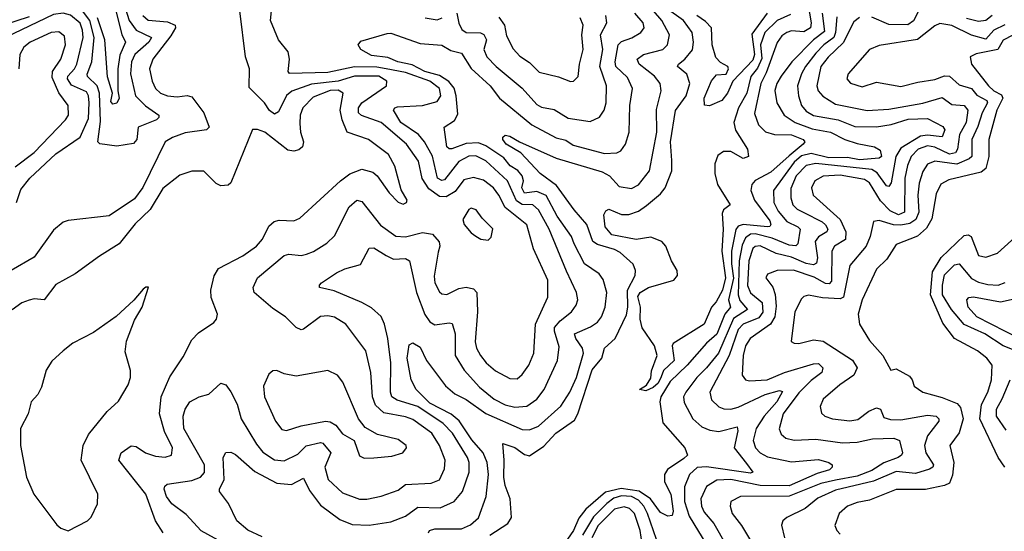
# Model space of a CAD drawing. Extents: x 1552033 to 1694788, y 811965 to 917215.
# Tile 370 of 632: x 1616426 to 1620481, y 911912 to 914018. Entities that reach past the tile are written whole.
import ezdxf

# ---------------------------------------------------------------- set-up
doc = ezdxf.new("R2010")
doc.units = 0

msp = doc.modelspace()

# ---------------------------------------------------------------- linework, layer by layer
at = {"layer": '0CON20XD'}
for points in [[(1616810.3, 914100.3), (1616847.1, 913957.1), (1616862.1, 913925), (1616838.6, 913871.4), (1616829.6, 913815), (1616829.7, 913725), (1616835.7, 913695), (1616826, 913674), (1616809.8, 913669.8), (1616800.7, 913680.7), (1616807.7, 913715), (1616787.6, 913782.4), (1616776.9, 913935), (1616746.7, 914025)], [(1619671.3, 914085), (1619684.8, 914005), (1619682.7, 913985), (1619655, 913968.5), (1619605, 913972.3), (1619585, 913965.7), (1619565, 913951.3), (1619545, 913924.5), (1619500.7, 913799.3), (1619478, 913755), (1619451.6, 913631.6), (1619468.6, 913585), (1619496.7, 913556.7), (1619534.8, 913544.8), (1619605, 913544.2), (1619651.8, 913525), (1619659.3, 913515), (1619652, 913505), (1619595, 913457.6), (1619519.3, 913390.7), (1619454.5, 913355.5), (1619440.9, 913339.1), (1619437.6, 913315), (1619451.5, 913275), (1619515, 913189.8), (1619519.5, 913175), (1619515, 913166.7), (1619505, 913164.4), (1619404.7, 913175.3), (1619385, 913167.2), (1619375.7, 913154.3), (1619358, 913065), (1619356.8, 913013.2), (1619365.9, 912954.1), (1619344.9, 912865), (1619352.7, 912835), (1619329.4, 912805), (1619297.5, 912722.5), (1619255, 912686), (1619174.7, 912595.3), (1619105, 912528.7), (1619066.2, 912465), (1619062.6, 912445), (1619075, 912357.5), (1619165.6, 912255), (1619175.8, 912225), (1619161.7, 912211.7), (1619094.3, 912165.7), (1619080.9, 912145), (1619081.2, 912115), (1619106.9, 912065), (1619117.3, 911995), (1619113.2, 911976.8), (1619095, 911973.9), (1619065, 911988.4), (1619024, 912045), (1618977.4, 912077.4), (1618902.7, 912087.3), (1618838, 912072), (1618757.6, 912002.4), (1618728.7, 911965), (1618707.3, 911915), (1618681.5, 911878.5)], [(1619600.2, 914039.8), (1619545, 914014.8), (1619494, 913965), (1619476.4, 913915), (1619482.2, 913857.8), (1619465, 913817.7), (1619436.5, 913783.5), (1619421, 913715), (1619385.5, 913655), (1619366.9, 913595), (1619373.6, 913563.6), (1619422.7, 913485), (1619427.1, 913455), (1619405, 913446.2), (1619355, 913474.7), (1619325, 913475.8), (1619300.9, 913459.1), (1619288.1, 913425), (1619289, 913385), (1619299.2, 913339.2), (1619351.4, 913255), (1619324.7, 913235.3), (1619319.5, 913220.5), (1619323.7, 913155), (1619317.8, 913065), (1619332.4, 912955), (1619320.2, 912905), (1619293.9, 912856.1), (1619275, 912834.6), (1619244.5, 912765), (1619116.7, 912685), (1619112.9, 912675), (1619120.8, 912615), (1619076.8, 912573.2), (1619067.4, 912547.4), (1619055, 912521.4), (1619035, 912503.7), (1619005, 912490), (1618978.8, 912495), (1619006.7, 912513.3), (1619025, 912542.5), (1619028.3, 912571.7), (1619050.8, 912635), (1619040.9, 912675), (1618989, 912749), (1618981.5, 912785), (1618982.5, 912835), (1618971.4, 912878.6), (1618981.9, 912895), (1619015, 912915.1), (1619120, 912945), (1619135.6, 912965), (1619133.6, 912985), (1619110, 913025), (1619087.4, 913085), (1619071, 913105), (1619025, 913122.9), (1618965, 913113.6), (1618865, 913132.6), (1618836.4, 913165), (1618832.2, 913215), (1618839.2, 913230.8), (1618852.7, 913237.3), (1618905, 913215.4), (1618935, 913215.9), (1618975, 913230.2), (1619007.4, 913252.6), (1619065, 913300.8), (1619083.5, 913325), (1619111.6, 913395), (1619111.9, 913438.1), (1619106.8, 913515), (1619126.5, 913643.5), (1619170.8, 913705), (1619185.2, 913755), (1619173.8, 913793.8), (1619135.6, 913825), (1619138.5, 913835), (1619164.8, 913855.2), (1619196.4, 913893.6), (1619201.1, 913925), (1619195.7, 913965), (1619159.8, 914015), (1619088.9, 914065)], [(1620137.7, 914072.3), (1620106.5, 914013.5), (1620083.8, 913996.2), (1620005, 913997.6), (1619935, 914028)], [(1616465, 914029.7), (1616303.1, 913976.9)], [(1616412.2, 913265), (1616431, 913319), (1616468, 913365), (1616574.6, 913465.4), (1616675.7, 913534.3), (1616709.2, 913610.8), (1616712.1, 913675), (1616709.4, 913705), (1616700.8, 913720.8), (1616639, 913749), (1616623.5, 913775), (1616624.4, 913785.6), (1616651.2, 913815), (1616660.9, 913835), (1616687, 913945), (1616685.1, 913975), (1616675, 914003.5), (1616635, 914036.8), (1616605, 914045.1), (1616565, 914039.3), (1616367.5, 913945)], [(1616932.8, 914035), (1616955.5, 914015.5), (1617035, 914008.7), (1617066.8, 913995), (1617068, 913985), (1617049.1, 913950.9), (1616974.7, 913855), (1616960.3, 913815), (1616971.1, 913765), (1616984.7, 913735), (1617005.5, 913715), (1617034.8, 913704.8), (1617075, 913700.2), (1617116.3, 913706.3), (1617135, 913700.6), (1617184.4, 913634.4), (1617206.9, 913575), (1617195, 913564.2), (1617108.1, 913551.9), (1617055, 913532.8), (1617025, 913514.6), (1616933.3, 913326.7), (1616899.1, 913280.9), (1616795, 913209.8), (1616625, 913191.5), (1616605, 913184.5), (1616565, 913151.5), (1616485, 913040), (1616391.5, 912985)], [(1616862.4, 914062.4), (1616877.1, 914015), (1616905, 913974.1), (1616968.4, 913945), (1616958.3, 913925), (1616900, 913875), (1616886.4, 913845), (1616882.6, 913795), (1616902.4, 913705), (1616943.5, 913663.5), (1616999.2, 913625), (1616999.2, 913615), (1616989.2, 913605), (1616913.6, 913575), (1616908.7, 913525), (1616895, 913507.7), (1616826.6, 913496.6), (1616756.4, 913506.4), (1616748.3, 913515), (1616758.3, 913598.3), (1616754.5, 913715), (1616745, 913745.2), (1616704.6, 913784.6), (1616703.3, 913793.3), (1616722.7, 913845), (1616732.8, 913945), (1616715, 914015.2), (1616685, 914054.2)], [(1617270.4, 911860.4), (1617172.8, 911912.8), (1617111, 911981), (1617052.2, 912025), (1617030, 912055), (1617020.9, 912085), (1617023.2, 912096.8), (1617033.8, 912105), (1617135, 912120.8), (1617170, 912135), (1617186.8, 912153.2), (1617186.9, 912185), (1617101.7, 912335), (1617098.7, 912385), (1617107.9, 912415), (1617127.1, 912445), (1617165, 912465.6), (1617205, 912475.6), (1617255, 912521.4), (1617275, 912514.3), (1617295, 912485.5), (1617322.3, 912435), (1617338.1, 912375), (1617400.8, 912270.8), (1617427.6, 912237.6), (1617475, 912206.4), (1617515, 912201.9), (1617570.8, 912229.2), (1617605.9, 912264.1), (1617665, 912277.8), (1617675, 912274.7), (1617707.7, 912235), (1617682.2, 912175), (1617695.8, 912125), (1617755, 912069.7), (1617825, 912043.2), (1617855, 912043.2), (1617915, 912056), (1617985, 912080.9), (1618015.2, 912104.8), (1618120.9, 912109.1), (1618155, 912123.6), (1618175, 912168.8), (1618177.6, 912205), (1618155.2, 912265), (1618123.8, 912315), (1618045, 912372.1), (1618015, 912383), (1617925, 912399), (1617891.3, 912431.3), (1617879.3, 912465), (1617871.7, 912565), (1617851.5, 912655), (1617768.9, 912765), (1617722.9, 912792.9), (1617695, 912799.2), (1617665, 912795.3), (1617595, 912743.1), (1617585, 912741.1), (1617565, 912750.5), (1617520.4, 912795), (1617468.8, 912828.8), (1617391.5, 912895), (1617387.8, 912915), (1617405.5, 912955), (1617515, 913047.5), (1617535, 913052.7), (1617585, 913047.3), (1617607.7, 913052.3), (1617636.6, 913063.4), (1617691.5, 913098.5), (1617722, 913128), (1617782.4, 913247.6), (1617815, 913274.4), (1617835, 913269.5), (1617912.3, 913172.3), (1617975, 913126.4), (1618015, 913123.6), (1618085, 913141.4), (1618126.4, 913135), (1618153.9, 913103.9), (1618156.2, 913085), (1618148.7, 913061.3), (1618132.4, 912962.4), (1618135.3, 912935), (1618155, 912897.8), (1618165, 912889.5), (1618185, 912886.9), (1618235, 912910.8), (1618265, 912916.8), (1618295, 912910), (1618308.9, 912895), (1618311.6, 912815), (1618301.6, 912691.6), (1618306.9, 912665), (1618323.6, 912635), (1618346.8, 912605), (1618385, 912572.3), (1618445, 912540), (1618475, 912539.5), (1618495, 912557.5), (1618522.4, 912595), (1618543.5, 912645), (1618550.2, 912765), (1618601.4, 912875), (1618601.2, 912945), (1618541.9, 913075), (1618515, 913172.7), (1618425, 913244.8), (1618399.6, 913295), (1618376.7, 913325), (1618336.7, 913356.7), (1618295, 913367.7), (1618255, 913358), (1618219.1, 913310.9), (1618181.9, 913288.1), (1618155, 913289.5), (1618111.6, 913321.6), (1618083.6, 913363.6), (1618068, 913435), (1618018.4, 913505), (1617915, 913594), (1617833.5, 913623.5), (1617821.6, 913635), (1617821.1, 913655), (1617834.6, 913675.4), (1617936.2, 913745), (1617937.8, 913765), (1617905.4, 913785), (1617805, 913785.7), (1617738.2, 913765), (1617627.9, 913752.1), (1617546.7, 913723.3), (1617525, 913705.5), (1617491.5, 913638.5), (1617475, 913629.6), (1617455, 913643.4), (1617434.2, 913675), (1617371.4, 913738.6), (1617372.3, 913815), (1617355.3, 913865), (1617333, 914055)], [(1618677.8, 912982.2), (1618605.9, 913155), (1618562.7, 913235), (1618538.8, 913255), (1618495, 913257), (1618472.1, 913272.1), (1618435.2, 913355), (1618345, 913436.6), (1618305, 913457.3), (1618275, 913455.6), (1618235, 913434.2), (1618175, 913358.6), (1618165, 913355.2), (1618146.8, 913365), (1618125.6, 913455.6), (1618092.8, 913515), (1618068.8, 913545), (1617995.2, 913595), (1617965.4, 913645), (1617970.6, 913655), (1617981.2, 913658.8), (1618085.5, 913664.5), (1618145, 913680.9), (1618160, 913705), (1618154.4, 913735), (1618115, 913765.1), (1618015, 913800.1), (1617934.6, 913815.4), (1617897, 913823), (1617805, 913824.3), (1617695, 913800.9), (1617537, 913797), (1617531.9, 913805), (1617537.3, 913855), (1617532.1, 913885), (1617492.4, 913935), (1617459.1, 914015), (1617463.1, 914055)], [(1618110, 911905), (1618113.3, 911915), (1618135, 911921.8), (1618245, 911921.4), (1618282.4, 911937.6), (1618315, 911966.4), (1618347.3, 912055), (1618356.1, 912145), (1618351.2, 912195), (1618334.4, 912235), (1618288.1, 912288.1), (1618236, 912366), (1618203.5, 912393.5), (1618115, 912438.5), (1618058.9, 912495), (1618037.7, 912535), (1618021.1, 912625), (1618029.3, 912679.3), (1618045, 912688), (1618075, 912670), (1618101.4, 912615), (1618180.1, 912510.1), (1618218.1, 912478.1), (1618265, 912454.8), (1618345, 912396.4), (1618495, 912331.3), (1618525, 912329.8), (1618563.1, 912345), (1618653.9, 912426.1), (1618691.2, 912485), (1618719, 912545), (1618747.4, 912645), (1618743.4, 912665), (1618716.4, 912705), (1618711.2, 912725), (1618776.5, 912753.5), (1618805, 912772.7), (1618821.8, 912795), (1618837.5, 912835), (1618843.4, 912895), (1618828.2, 912948.2), (1618812, 912972), (1618752.4, 913012.4), (1618709.6, 913095), (1618698.4, 913125), (1618639.3, 913209.3), (1618594.7, 913294.7), (1618555, 913310.1), (1618504.3, 913304.3), (1618494.4, 913325), (1618500.1, 913355), (1618495.8, 913375), (1618476.9, 913396.9), (1618446.5, 913416.5), (1618419.8, 913449.8), (1618345, 913499.1), (1618315, 913511), (1618265, 913508.8), (1618205, 913486.3), (1618195, 913486.1), (1618185, 913494.5), (1618173.6, 913575), (1618216.6, 913603.4), (1618231, 913629), (1618224.1, 913705), (1618215.4, 913735.4), (1618193.7, 913763.7), (1618155, 913788.2), (1618094.8, 913805.2), (1618042.4, 913832.4), (1617982.7, 913845), (1617942, 913862), (1617875, 913869.8), (1617831.2, 913895), (1617820, 913915), (1617830.3, 913929.7), (1617938.8, 913961.2), (1617955, 913962), (1618075, 913920.3), (1618165, 913913.3), (1618201.5, 913891.5), (1618245, 913880), (1618285, 913817.6), (1618363.2, 913745), (1618402.5, 913695), (1618534.6, 913585), (1618635, 913530.8), (1618675, 913522.1), (1618705, 913501.3), (1618835, 913466.4), (1618885, 913470), (1618901.8, 913478.2), (1618920.8, 913505), (1618935.4, 913555), (1618939.1, 913665), (1618949.7, 913735), (1618929.2, 913779.2), (1618881.6, 913825), (1618877.8, 913845), (1618890, 913915), (1618905, 913928.1), (1618946.9, 913943.1), (1618983.6, 913965), (1618997.2, 913985), (1618993.2, 914005), (1618959.3, 914045)], [(1618095.2, 914025.2), (1618145, 914017.4), (1618165.3, 914025)], [(1618226.1, 914045), (1618234.1, 914004.1), (1618247.1, 913977.1), (1618265.2, 913965.2), (1618323.1, 913963.1), (1618337.2, 913957.2), (1618348.4, 913935), (1618337.5, 913895), (1618349.2, 913865), (1618387.6, 913825), (1618495, 913735.3), (1618555, 913668.7), (1618575, 913657.8), (1618627.6, 913647.6), (1618685, 913613.1), (1618775, 913598.8), (1618814.1, 913615.9), (1618832.8, 913645), (1618840.8, 913675), (1618841.9, 913745), (1618814.5, 913825), (1618827.7, 913895), (1618818.4, 913955), (1618844.2, 914005), (1618839.2, 914035)], [(1618362.5, 911895), (1618435.9, 911944.1), (1618451.9, 911968.1), (1618445.3, 912045.3), (1618425, 912100), (1618419.4, 912135), (1618421.4, 912205), (1618415, 912272.5), (1618465, 912256.1), (1618505, 912228.2), (1618525, 912222.5), (1618585, 912261.6), (1618634.2, 912315.8), (1618710.3, 912369.7), (1618725, 912394.5), (1618783.2, 912576.8), (1618823.3, 912625), (1618834.4, 912665.6), (1618878.2, 912705), (1618925, 912802.2), (1618930.8, 912835), (1618929.1, 912905), (1618960.8, 912965), (1618961.5, 912985), (1618952, 913012), (1618898.9, 913058.9), (1618875, 913071.9), (1618805, 913091.7), (1618786.4, 913105), (1618761.9, 913175), (1618709.4, 913235), (1618636, 913335), (1618568.9, 913385), (1618490.4, 913470.4), (1618430, 913505), (1618415.5, 913525), (1618415.6, 913534.4), (1618425, 913541.9), (1618445, 913538.4), (1618484.8, 913514.8), (1618635, 913447.3), (1618825, 913391.9), (1618854.3, 913375), (1618895, 913331.6), (1618945, 913323.2), (1618975, 913338.2), (1619019.7, 913395), (1619049.3, 913555), (1619048.2, 913648.2), (1619068.2, 913725), (1619063.3, 913755), (1619040, 913785), (1618976.9, 913835), (1618969.1, 913855), (1618995, 913874.8), (1619074.5, 913895), (1619094.1, 913915), (1619101.6, 913955), (1619070, 914015), (1619036.8, 914055)], [(1618398.8, 914028.8), (1618422.7, 913995), (1618430.9, 913950.9), (1618458, 913898), (1618485, 913867.9), (1618525, 913841.8), (1618565, 913802.5), (1618645, 913782.7), (1618693.8, 913763.8), (1618706.2, 913765), (1618725.8, 913784.2), (1618730.8, 913835), (1618746.9, 913895), (1618741.6, 913955), (1618745.8, 913995), (1618734, 914025)], [(1619730.9, 914045), (1619740.7, 913969.3), (1619694.5, 913935), (1619605.4, 913844.6), (1619562, 913785), (1619544, 913755), (1619536.3, 913726.3), (1619544.7, 913675), (1619574.2, 913625), (1619619.7, 913595), (1619689, 913569), (1619764.9, 913554.9), (1619824.3, 913524.3), (1619875, 913508.1), (1619946, 913495), (1619970.2, 913480.2), (1619974.5, 913455), (1619965, 913447.5), (1619885, 913440.8), (1619835, 913449.9), (1619758.5, 913448.5), (1619685, 913466.7), (1619645, 913456.9), (1619615, 913431.1), (1619529.7, 913315), (1619532.2, 913265), (1619549.7, 913229.7), (1619585, 913187.3), (1619631.1, 913165), (1619639.6, 913155), (1619630.7, 913095), (1619622.5, 913087.5), (1619595, 913090.1), (1619525, 913118.2), (1619455, 913136.5), (1619435, 913134.4), (1619415, 913120.4), (1619401, 913089), (1619388.5, 913025), (1619385.3, 912885.3), (1619392.1, 912862.1), (1619423, 912825), (1619365, 912788.3), (1619304.2, 912645), (1619255, 912583.9), (1619214.1, 912545), (1619168.7, 912485), (1619160, 912465), (1619162.3, 912442.3), (1619197.8, 912375), (1619235, 912341.1), (1619267.9, 912327.9), (1619305, 912322), (1619381.2, 912341.2), (1619383.8, 912325), (1619367.7, 912255), (1619419.3, 912190.7), (1619445.6, 912155), (1619435, 912151.4), (1619255, 912176.4), (1619216.1, 912173.9), (1619184.8, 912145), (1619163.5, 912095), (1619164.2, 912034.2), (1619183.5, 911973.5), (1619255.2, 911855)], [(1619504, 914045), (1619441.6, 913958.4), (1619452.4, 913875), (1619445, 913851), (1619362.9, 913765), (1619341.1, 913715), (1619318, 913685), (1619266.8, 913663.2), (1619246, 913666), (1619244.6, 913695), (1619275, 913765.6), (1619295, 913791.4), (1619335, 913793.5), (1619345.3, 913815.3), (1619342, 913825), (1619311.7, 913841.7), (1619292.9, 913862.9), (1619277.8, 913915), (1619274.8, 913985), (1619250.5, 914010.5), (1619214.2, 914035)], [(1619790.8, 914029.2), (1619786.3, 913965), (1619779.4, 913945), (1619738.1, 913915), (1619705, 913879.7), (1619661.6, 913825), (1619645.7, 913795), (1619629.8, 913745), (1619632.9, 913705), (1619645.1, 913665.1), (1619665, 913640.8), (1619695, 913623.5), (1619796, 913606), (1619865, 913577.7), (1619953.9, 913576.1), (1620015, 913586.1), (1620085, 913608), (1620165, 913610.8), (1620227.7, 913577.7), (1620235.3, 913565), (1620225, 913536.2), (1620165, 913542.3), (1620135, 913538.5), (1620055, 913488.9), (1620034.6, 913455), (1620015, 913345.7), (1620005, 913331.8), (1619995, 913334.2), (1619956.8, 913386.8), (1619935, 913401), (1619705, 913425.5), (1619665, 913418), (1619624, 913375), (1619602.2, 913322.2), (1619602.2, 913285), (1619610.5, 913255), (1619627.9, 913237.9), (1619655, 913224.5), (1619730.5, 913185), (1619745, 913173.6), (1619754.1, 913155.9), (1619749.7, 913145), (1619715, 913123.3), (1619701.2, 913105), (1619711.9, 913038.1), (1619707.9, 913015), (1619695, 913009), (1619665.5, 913014.5), (1619605, 913039.9), (1619541.8, 913055), (1619475, 913086.4), (1619455.4, 913084.6), (1619445, 913075.7), (1619428.9, 913025), (1619423, 912923), (1619435, 912893.1), (1619483.9, 912853.9), (1619485.7, 912814.3), (1619469.5, 912790.5), (1619405.8, 912765), (1619385, 912743), (1619348.3, 912635), (1619267.6, 912485), (1619275, 912453.1), (1619305, 912424.4), (1619325.3, 912415.3), (1619354.4, 912414.4), (1619385, 912422.6), (1619496.2, 912475), (1619555, 912491.2), (1619566.7, 912486.7), (1619543.4, 912445), (1619491.8, 912385), (1619459.6, 912335), (1619447.2, 912285), (1619456.2, 912255), (1619475, 912234), (1619505, 912218.8), (1619605, 912197.6), (1619715, 912207.2), (1619757.5, 912195), (1619772, 912185), (1619772.5, 912175), (1619761.4, 912165), (1619710.6, 912149.4), (1619595, 912099.3), (1619475, 912099.9), (1619355, 912124.7), (1619297.6, 912122.4), (1619254.4, 912095.6), (1619231, 912045), (1619233.3, 912015), (1619245, 911990.9), (1619285, 911944.1), (1619336, 911855)], [(1619885, 914027.3), (1619861.1, 914008.9), (1619817.8, 913922.2), (1619755, 913864), (1619724.8, 913825), (1619708.9, 913745), (1619714.8, 913724.8), (1619733, 913703), (1619785, 913670), (1619916.6, 913643.4), (1620005, 913650), (1620145, 913673.6), (1620225, 913697.3), (1620265, 913668.8), (1620315, 913664.7), (1620330.8, 913645), (1620323.6, 913595), (1620296.3, 913545), (1620288.7, 913485), (1620279.6, 913470.4), (1620255, 913464.9), (1620195, 913493), (1620165, 913498.9), (1620126.7, 913485), (1620097.5, 913455), (1620082.6, 913417.4), (1620071.8, 913365), (1620070, 913225)], [(1620430.8, 914035), (1620405, 914013.9), (1620375, 914009.8), (1620325, 914022.2)], [(1620482.9, 913997.1), (1620437.9, 913975), (1620405, 913937.8), (1620345, 913954.5), (1620265, 913993.7), (1620215, 914002.4), (1620195, 913993.2), (1620123.1, 913936.9), (1619965, 913911.6), (1619925, 913894.5), (1619837.7, 913795), (1619832.9, 913775), (1619847, 913757), (1619895, 913741.2), (1619955, 913761.3), (1620055, 913743.5), (1620125, 913761.1), (1620195, 913771.9), (1620235, 913786.5), (1620255, 913785.2), (1620295, 913749.8), (1620345, 913735.2), (1620367.2, 913707.2), (1620409.4, 913685), (1620411.7, 913675), (1620389.5, 913635), (1620372.1, 913577.9), (1620347, 913525), (1620346.5, 913455), (1620335.6, 913444.4), (1620285, 913422.4), (1620195, 913435.2), (1620165, 913423.4), (1620145, 913392.7), (1620129.5, 913345), (1620124.9, 913295), (1620129, 913225), (1620116.4, 913195), (1620091.3, 913178.7), (1620055, 913171.4), (1620025, 913173.1), (1619965, 913191.8), (1619942.5, 913187.5), (1619927.9, 913125), (1619911.6, 913085), (1619845, 913005.7), (1619818.9, 912875), (1619805, 912869.1), (1619732.3, 912872.3), (1619675, 912883.8), (1619655, 912878.5), (1619645, 912868.1), (1619617.8, 912815), (1619603.2, 912693.2), (1619615, 912685.6), (1619634.6, 912684.6), (1619695, 912700.3), (1619735, 912694.7), (1619855, 912615.7), (1619875.2, 912585), (1619861.8, 912555), (1619803.9, 912515), (1619734.5, 912455), (1619722.7, 912425), (1619728, 912398), (1619742, 912385), (1619773.8, 912375), (1619845, 912366.3), (1619878.2, 912371.8), (1619923.4, 912406.6), (1619955, 912420), (1619970.9, 912415), (1619985, 912380.4), (1620011.6, 912371.6), (1620055, 912370.5), (1620165, 912389), (1620200, 912385), (1620211.8, 912375), (1620211.1, 912365), (1620165.1, 912304.9), (1620152.3, 912265), (1620157.8, 912235), (1620189.1, 912185), (1620186.2, 912175), (1620172.5, 912167.5), (1620115, 912150), (1620035, 912157.8), (1619941.5, 912118.5), (1619785, 912080.8), (1619712.7, 912047.3), (1619661.2, 912005), (1619585, 911967.9), (1619568.6, 911955), (1619563, 911937), (1619575.5, 911885)], [(1616407.7, 913412.3), (1616485, 913470.5), (1616614.6, 913605), (1616626.6, 913625), (1616625.5, 913665), (1616586.7, 913716.7), (1616559.5, 913779.5), (1616561.6, 913805), (1616594.8, 913855), (1616614.3, 913915), (1616610.4, 913950.4), (1616587.7, 913967.7), (1616555, 913965.2), (1616469.1, 913925), (1616442.7, 913905), (1616426.6, 913875), (1616422.7, 913815)], [(1620515.5, 913954.5), (1620476.5, 913933.5), (1620454.1, 913895), (1620365, 913877.1), (1620340, 913865), (1620345.5, 913835), (1620415.7, 913745), (1620437.9, 913725), (1620468.8, 913708.8), (1620475.4, 913695.4), (1620449.8, 913645), (1620417.6, 913525), (1620416.6, 913455), (1620405.1, 913404.9), (1620385, 913390.4), (1620252.1, 913357.9), (1620219.5, 913340.5), (1620199.5, 913300.5), (1620182.1, 913197.9), (1620160.8, 913159.2), (1620123, 913127), (1620035, 913092.2), (1619997.4, 913032.6), (1619955, 912990.9), (1619895.3, 912865), (1619879.2, 912805), (1619884.5, 912765), (1619925, 912697.1), (1619980.5, 912635), (1620013.8, 912575), (1620035, 912580), (1620090.3, 912550.3), (1620102, 912535), (1620109.5, 912509.5), (1620144.7, 912484.7), (1620225, 912462.6), (1620287.2, 912437.2), (1620300.6, 912420.6), (1620311, 912375), (1620295, 912317.5), (1620256.4, 912265), (1620273.1, 912195), (1620267.8, 912142.2), (1620255, 912110.4), (1620235, 912099.5), (1620156.4, 912083.6), (1620035, 912083.1), (1619925, 912039.3), (1619875, 912030.3), (1619835.6, 912015), (1619800.5, 911985), (1619783.3, 911935), (1619790.6, 911915), (1619805, 911899.4)], [(1617225, 912771.2), (1617236.7, 912785), (1617240, 912805), (1617214.7, 912874.7), (1617213.1, 912905), (1617227.3, 912962.7), (1617245, 912993.6), (1617344.5, 913045), (1617401.5, 913085), (1617425.9, 913114.1), (1617452.1, 913167.9), (1617473.4, 913186.6), (1617495, 913192.5), (1617555, 913190), (1617579.1, 913200.9), (1617746.5, 913355), (1617785, 913382.8), (1617835, 913401.9), (1617879.7, 913389.7), (1617898.2, 913375), (1617947.5, 913305), (1617985, 913266.2), (1618005, 913258.8), (1618018.8, 913265), (1618021.2, 913275), (1617997.5, 913317.5), (1617970.5, 913415), (1617945, 913462.2), (1617863.1, 913525), (1617774.7, 913554.7), (1617753.8, 913606.2), (1617745.8, 913645), (1617757.5, 913715), (1617737.5, 913727.5), (1617705, 913726.1), (1617635, 913699.5), (1617591.8, 913655), (1617580.8, 913625), (1617579.1, 913590.9), (1617582.4, 913555), (1617595.2, 913514.8), (1617590, 913495), (1617575, 913482.3), (1617555, 913476.5), (1617530.9, 913480.9), (1617435, 913554.6), (1617405, 913566.2), (1617385, 913565.5), (1617295, 913346.7), (1617285, 913336.7), (1617255, 913333.8), (1617235, 913344), (1617184.2, 913394.2), (1617134.4, 913394.4), (1617085, 913377.9), (1617015, 913323.5), (1616963, 913237), (1616902.1, 913177.9), (1616835, 913095.6), (1616755, 913044.5), (1616655, 912972.2), (1616575, 912927.5), (1616526.7, 912865), (1616485, 912868.1), (1616465, 912863.5), (1616435, 912851.5), (1616395, 912823.3)], [(1620070, 913225), (1620045, 913214.9), (1620011, 913231), (1619971.6, 913271.6), (1619925, 913346.7), (1619905, 913360), (1619805, 913377.7), (1619735, 913373.5), (1619700.7, 913355), (1619686.2, 913325), (1619694.2, 913295), (1619805.4, 913195.4), (1619828.5, 913145), (1619826.5, 913113.5), (1619782, 913085), (1619770, 913065), (1619768.7, 912941.3), (1619759.2, 912930.8), (1619745, 912932.1), (1619698.1, 912958.1), (1619612.9, 912987.1), (1619545.2, 912984.8), (1619505, 912970.6), (1619498.8, 912955), (1619526.9, 912916.9), (1619537.1, 912887.1), (1619541.8, 912838.2), (1619535.8, 912795), (1619517.6, 912765), (1619433.8, 912705), (1619415.2, 912675), (1619405.9, 912635), (1619401.3, 912555), (1619414.4, 912535), (1619430.8, 912530.8), (1619504.5, 912535.5), (1619575, 912565.6), (1619695, 912601.4), (1619715, 912602.3), (1619733.6, 912585), (1619729.6, 912565), (1619685, 912532), (1619635, 912482.2), (1619570.5, 912395), (1619553.9, 912333.9), (1619561.7, 912311.7), (1619581.4, 912295), (1619615, 912286.8), (1619705, 912290.6), (1619813.9, 912276.1), (1619875, 912278.6), (1619937.6, 912292.4), (1620025.2, 912295.2), (1620049.5, 912285), (1620060.9, 912235), (1620057.5, 912225), (1620043.3, 912215), (1619985, 912193.5), (1619935, 912162.1), (1619875, 912138.9), (1619785, 912122.6), (1619725, 912108.7), (1619595, 912055.8), (1619395, 912054.7), (1619355, 912034), (1619352.3, 912015), (1619359.7, 911985), (1619398.8, 911935), (1619464.7, 911825)], [(1618355, 913110), (1618367.3, 913122.7), (1618375, 913156.7), (1618330.8, 913200.8), (1618306, 913235), (1618285, 913242), (1618275, 913236), (1618250.8, 913195), (1618255.8, 913175), (1618285, 913140), (1618305, 913126), (1618325, 913114), (1618355, 913110)], [(1620483.5, 912175), (1620455.9, 912215), (1620379.7, 912375), (1620386.2, 912433.8), (1620413.4, 912485), (1620427.4, 912535), (1620430.5, 912595), (1620408.2, 912625), (1620370.5, 912655), (1620275.5, 912705.5), (1620228.3, 912768.3), (1620177.3, 912885), (1620185, 912979.6), (1620221.1, 913038.9), (1620315, 913129.8), (1620332.3, 913132.3), (1620344.8, 913124.8), (1620375, 913047.1), (1620405, 913039.6), (1620452.7, 913057.3), (1620538.9, 913135)], [(1617425, 911888.3), (1617365, 911915.9), (1617320.9, 911955), (1617286.2, 912026.2), (1617249.4, 912075), (1617248.5, 912085), (1617267.8, 912125), (1617264.6, 912215.4), (1617275, 912235.7), (1617295, 912237.3), (1617315, 912227.7), (1617395, 912157.2), (1617485, 912110.2), (1617545, 912104.7), (1617595, 912130.6), (1617620, 912080), (1617665, 912019.3), (1617745, 911960.3), (1617795, 911939), (1617865, 911936.2), (1617955, 911950.7), (1618015, 911973.8), (1618065, 912011.4), (1618157.8, 912007.8), (1618215, 912034), (1618250, 912075), (1618277.5, 912155), (1618277.7, 912195), (1618270.6, 912215), (1618208.4, 912315), (1618169.6, 912355), (1618065, 912425.1), (1617981, 912451), (1617958.2, 912465), (1617952.4, 912485), (1617954.5, 912605), (1617942.5, 912705), (1617928.8, 912765), (1617915, 912796.1), (1617875, 912831.8), (1617835, 912853.8), (1617721.3, 912901.3), (1617660, 912915), (1617660, 912925), (1617669.2, 912935), (1617730, 912975), (1617765, 912992), (1617829.9, 913010.1), (1617865, 913077.8), (1617885, 913078.8), (1617935, 913046.4), (1617965, 913032.2), (1618015.3, 913035.3), (1618031.5, 913025), (1618059.6, 912895), (1618095, 912804.6), (1618115, 912774.1), (1618135, 912762.2), (1618195, 912770.5), (1618206.5, 912766.5), (1618219.1, 912725), (1618219.6, 912635), (1618255.9, 912575), (1618319.4, 912505), (1618380, 912455), (1618425, 912431.9), (1618465, 912423.3), (1618515, 912426.6), (1618555.3, 912455), (1618586.4, 912495), (1618640.8, 912615), (1618648.3, 912671.7), (1618627.9, 912735), (1618629.1, 912750.9), (1618651.3, 912778.7), (1618698.9, 912815), (1618717.4, 912842.6), (1618724, 912865), (1618718.7, 912895), (1618677.8, 912982.2)], [(1620515, 912660.3), (1620475.5, 912675.5), (1620400, 912725), (1620315, 912763.4), (1620263.3, 912825), (1620226.7, 912885), (1620225.6, 912924.4), (1620235, 912967.1), (1620275, 913008.4), (1620295, 913012.3), (1620345, 912952.6), (1620375, 912937), (1620412.6, 912927.4), (1620455, 912924.8), (1620484.5, 912935.5)], [(1616625, 911913.8), (1616705.7, 911954.3), (1616719.7, 911970.3), (1616745.8, 912024.2), (1616748, 912065), (1616679.2, 912205), (1616686.9, 912265), (1616709.4, 912310.6), (1616786.9, 912405), (1616832.6, 912447.4), (1616872.2, 912515), (1616881.9, 912545), (1616883, 912573), (1616860.5, 912650.5), (1616866, 912695), (1616899.4, 912780.6), (1616930, 912835), (1616956.7, 912916.7), (1616945, 912916.7), (1616935, 912908.8), (1616896.7, 912863.3), (1616823.6, 912796.4), (1616729.7, 912730.3), (1616645, 912685.6), (1616605, 912654.3), (1616558.5, 912611.5), (1616535.5, 912575), (1616516, 912505), (1616501.2, 912475), (1616473.8, 912445), (1616461.2, 912395), (1616430, 912335), (1616428.8, 912265), (1616453.9, 912133.9), (1616483.8, 912065), (1616578.8, 911938.8), (1616595, 911923.8), (1616625, 911913.8)], [(1620545, 912704), (1620367.3, 912795), (1620332.3, 912835), (1620326.7, 912865), (1620335.2, 912874.8), (1620353.6, 912876.4), (1620465, 912855.8), (1620520.9, 912869.1)], [(1617016.9, 911905), (1616985.2, 911955.2), (1616945.2, 912065), (1616834.6, 912205), (1616843.5, 912235), (1616885, 912262.9), (1616905, 912260.4), (1616944.8, 912234.8), (1616985, 912221.4), (1617025, 912216.2), (1617051.4, 912225), (1617055.3, 912255), (1617021.9, 912321.9), (1617001.1, 912395), (1617009.2, 912465), (1617045, 912548.1), (1617099.8, 912630.2), (1617135, 912700), (1617161.7, 912728.3), (1617225, 912771.2)], [(1617845, 912212.9), (1617885, 912214.4), (1617958.9, 912221.1), (1618003.3, 912235), (1618019.2, 912255), (1618017.5, 912265), (1617985, 912288.9), (1617900, 912310), (1617848.4, 912338.4), (1617821.8, 912375), (1617756.4, 912525), (1617735, 912554.3), (1617695, 912572.9), (1617565, 912550), (1617515, 912559.4), (1617485, 912574.2), (1617468.3, 912571.7), (1617451.5, 912558.5), (1617430.7, 912509.3), (1617433.8, 912465), (1617480, 912365), (1617505, 912331.1), (1617525, 912326.4), (1617585, 912345.9), (1617685, 912364.3), (1617705, 912361.6), (1617728.3, 912348.3), (1617755, 912313.4), (1617803.6, 912285), (1617825, 912222), (1617845, 912212.9)], [(1620488.2, 912328.2), (1620449.3, 912385), (1620448.1, 912415), (1620472.6, 912457.4), (1620504.3, 912535.7)], [(1619047.8, 911877.8), (1619011.1, 911985), (1618997, 912015), (1618975, 912040.4), (1618945, 912054.5), (1618905, 912057.7), (1618872.3, 912047.7), (1618843.6, 912026.4), (1618789.4, 911970.6), (1618743.9, 911895)], [(1618993, 911833), (1618981.4, 911915), (1618958.3, 911985), (1618937.2, 912005), (1618915, 912012.6), (1618875, 912002.7), (1618808.7, 911935), (1618782.8, 911885)]]:
    msp.add_lwpolyline(points, dxfattribs=at)

doc.saveas('drawing.dxf')
